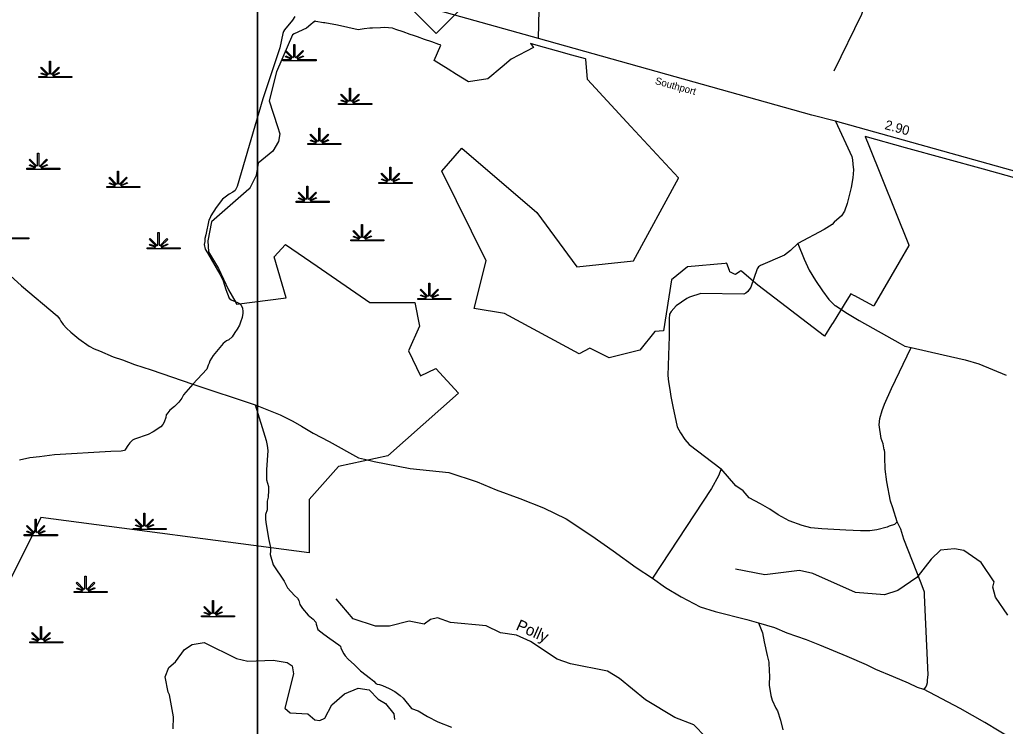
# Model space of a CAD drawing. Extents: x 2104537 to 2336408, y 34176 to 229611.
# Drawn here: x 2259819 to 2272785, y 72114 to 81405 of the extents above; entities that cross this region are included whole.
import ezdxf

# ---------------------------------------------------------------- set-up
doc = ezdxf.new("R2010")
doc.units = 0
for name, color, linetype in [('Exist Boundary Political City Limit New', 7, 'Continuous'), ('Exist Hydrographic Creek Single Shore', 7, 'Continuous'), ('Exist Hydrographic Misc Water Feature', 7, 'Continuous'), ('Exist Hydrographic Swamp CELL', 7, 'Continuous'), ('Exist Road Non-System Type 51', 7, 'Continuous'), ('Exist Road Primary NC Attributed', 7, 'Continuous'), ('Exist Road Primary NC Label', 7, 'Continuous'), ('Exist Road Primary NC Mileage Hundredths English Label', 7, 'Continuous'), ('Exist Road Primary NC Shield CELL', 7, 'Continuous'), ('Map Preparation Boundary City Limit Buffer Line', 7, 'Continuous'), ('Map Preparation Inset Cut Line', 7, 'Continuous'), ('Old_Level_32', 7, 'Continuous')]:
    doc.layers.add(name, color=color, linetype=linetype)

msp = doc.modelspace()

# ---------------------------------------------------------------- linework, layer by layer
at = {"layer": 'Exist Boundary Political City Limit New'}
for points in [[(2271471, 79722), (2270942, 79870), (2270988, 79753), (2271512, 78454), (2271516, 78442), (2271518, 78438), (2271390, 78218), (2271061, 77650), (2271054, 77638), (2270846, 77750), (2270806, 77772), (2270803, 77773), (2270752, 77801), (2270700, 77717), (2270618, 77583), (2270520, 77423), (2270500, 77391), (2270408, 77242), (2269529, 77913), (2269528, 77914), (2269320, 78092), (2269307, 78103), (2269293, 78094), (2269234, 78054), (2269224, 78059), (2269223, 78060), (2269160, 78091), (2269155, 78105), (2269120, 78200), (2269119, 78202), (2269098, 78201), (2268606, 78156), (2268396, 77986), (2268291, 77314), (2268177, 77307), (2267976, 77058), (2267576, 76958), (2267319, 77087), (2267181, 77013), (2266198, 77540), (2265796, 77607), (2265956, 78235), (2265371, 79412), (2265637, 79716), (2266621, 78868), (2267149, 78154), (2267895, 78234), (2268488, 79321), (2268484, 79326), (2267860, 80000), (2267287, 80619), (2267267, 80888), (2267262, 80889), (2267084, 80938), (2266882, 80994), (2266644, 81060), (2266537, 81090), (2266579, 81038), (2266486, 80991), (2266284, 80888), (2266168, 80787), (2265980, 80628), (2265723, 80587), (2265566, 80685), (2265455, 80755), (2265366, 80811), (2265274, 80868), (2265360, 81069), (2265349, 81073), (2265334, 81077), (2265240, 81112), (2265146, 81145), (2265051, 81178), (2265000, 81196), (2264956, 81211), (2264862, 81245), (2264767, 81278), (2264724, 81294), (2264670, 81299), (2264624, 81304), (2264566, 81300), (2264461, 81294), (2264424, 81292), (2264353, 81284), (2264274, 81272), (2264137, 81303), (2264002, 81334), (2264001, 81334), (2263833, 81363), (2263818, 81366), (2263716, 81383), (2263706, 81385), (2263686, 81371), (2263684, 81370), (2263682, 81368), (2263650, 81342), (2263592, 81295), (2263430, 81218), (2263409, 81208), (2263407, 81207)], [(2263407, 81207), (2263199, 80721), (2263102, 80337), (2263210, 80000), (2263240, 79903), (2263222, 79804), (2263149, 79677), (2262958, 79518), (2262932, 79355), (2262850, 79200), (2262838, 79180), (2262835, 79177), (2262344, 78748), (2262295, 78499), (2262302, 78351), (2262434, 78135), (2262564, 77854), (2262662, 77687), (2262671, 77663), (2263324, 77746), (2263169, 78288), (2263316, 78450), (2263732, 78162), (2264424, 77685), (2265018, 77685), (2265080, 77377), (2264936, 77050), (2265093, 76720), (2265294, 76819), (2265591, 76494), (2264662, 75671), (2264014, 75528), (2263628, 75094), (2263628, 74396), (2260099, 74858), (2260000, 74659), (2258310, 71266)], [(2273395, 79190), (2272500, 79438), (2271471, 79722)]]:
    msp.add_lwpolyline(points, dxfattribs=at)
at = {"layer": 'Exist Hydrographic Creek Single Shore'}
for points in [[(2265488, 73479), (2265316, 73540), (2265224, 73516), (2265141, 73458), (2264941, 73498), (2264683, 73428), (2264500, 73428), (2264208, 73525), (2263981, 73789)], [(2268841, 71977), (2268690, 72134), (2268439, 72230), (2268054, 72461), (2267710, 72740), (2267550, 72838), (2267066, 72936), (2266891, 72998), (2266539, 73228), (2266354, 73310), (2266146, 73344), (2265954, 73433), (2265488, 73479)]]:
    msp.add_lwpolyline(points, dxfattribs=at)
at = {"layer": 'Exist Hydrographic Misc Water Feature'}
for points in [[(2272817, 73573), (2272656, 73812), (2272622, 73944), (2272638, 74013), (2272469, 74269), (2272242, 74424), (2272117, 74449), (2271934, 74430), (2271810, 74311), (2271621, 74068), (2271373, 73899), (2271198, 73840), (2270815, 73871), (2270254, 74121), (2270079, 74164), (2269621, 74107), (2269237, 74180)], [(2261837, 72082), (2261844, 72239), (2261791, 72529), (2261774, 72562), (2261731, 72763), (2261780, 72886), (2261871, 72963), (2261987, 73122), (2262086, 73189), (2262244, 73215), (2262671, 73004), (2262821, 72971), (2263154, 72981), (2263338, 72952), (2263404, 72908), (2263422, 72802), (2263309, 72352), (2263376, 72291), (2263610, 72277), (2263702, 72197), (2263769, 72189), (2263835, 72220), (2263925, 72396), (2264091, 72540), (2264273, 72615), (2264415, 72593), (2264533, 72469), (2264633, 72412), (2264743, 72278), (2264752, 72203)]]:
    msp.add_lwpolyline(points, dxfattribs=at)
at = {"layer": 'Exist Hydrographic Swamp CELL'}
for points in [[(2263283, 80880), (2263388, 80880), (2263392, 80888), (2263316, 80917), (2263321, 80928), (2263397, 80896), (2263400, 80902), (2263311, 80991), (2263321, 81001), (2263412, 80910), (2263425, 80915), (2263425, 81081), (2263439, 81081), (2263439, 80915), (2263452, 80910), (2263542, 81001), (2263553, 80991), (2263464, 80902), (2263468, 80895), (2263550, 80932), (2263555, 80922), (2263473, 80886), (2263476, 80880), (2263718, 80880), (2263718, 80866), (2263283, 80866)], [(2260069, 80658), (2260175, 80658), (2260179, 80666), (2260102, 80695), (2260108, 80706), (2260183, 80674), (2260186, 80680), (2260098, 80769), (2260108, 80779), (2260198, 80688), (2260211, 80693), (2260211, 80859), (2260226, 80859), (2260226, 80693), (2260238, 80688), (2260329, 80779), (2260339, 80769), (2260250, 80680), (2260254, 80673), (2260336, 80710), (2260341, 80700), (2260259, 80664), (2260262, 80658), (2260504, 80658), (2260504, 80644), (2260069, 80644)], [(2264015, 80303), (2264121, 80303), (2264125, 80311), (2264048, 80340), (2264054, 80351), (2264129, 80319), (2264133, 80325), (2264044, 80414), (2264054, 80424), (2264145, 80333), (2264157, 80338), (2264157, 80504), (2264172, 80504), (2264172, 80338), (2264184, 80333), (2264275, 80424), (2264285, 80414), (2264196, 80325), (2264200, 80318), (2264282, 80355), (2264287, 80345), (2264205, 80309), (2264208, 80303), (2264450, 80303), (2264450, 80289), (2264015, 80289)], [(2263611, 79777), (2263717, 79777), (2263721, 79784), (2263644, 79814), (2263650, 79824), (2263725, 79793), (2263729, 79799), (2263640, 79888), (2263650, 79898), (2263741, 79807), (2263753, 79812), (2263753, 79978), (2263768, 79978), (2263768, 79812), (2263780, 79807), (2263871, 79898), (2263881, 79888), (2263792, 79799), (2263796, 79791), (2263878, 79829), (2263883, 79818), (2263801, 79783), (2263804, 79777), (2264046, 79777), (2264046, 79763), (2263611, 79763)], [(2259913, 79451), (2260019, 79452), (2260023, 79459), (2259946, 79488), (2259952, 79499), (2260027, 79467), (2260031, 79473), (2259942, 79562), (2259952, 79572), (2260043, 79481), (2260055, 79486), (2260055, 79652), (2260070, 79652), (2260070, 79486), (2260082, 79481), (2260173, 79572), (2260183, 79562), (2260094, 79473), (2260098, 79466), (2260180, 79503), (2260185, 79493), (2260103, 79457), (2260106, 79452), (2260348, 79451), (2260348, 79437), (2259913, 79437)], [(2260964, 79213), (2261069, 79213), (2261073, 79220), (2260997, 79250), (2261003, 79260), (2261078, 79229), (2261081, 79235), (2260993, 79324), (2261003, 79334), (2261093, 79243), (2261106, 79248), (2261106, 79414), (2261120, 79414), (2261120, 79248), (2261133, 79243), (2261224, 79334), (2261234, 79324), (2261145, 79235), (2261149, 79227), (2261231, 79265), (2261236, 79254), (2261154, 79219), (2261157, 79213), (2261399, 79213), (2261399, 79199), (2260964, 79199)], [(2264546, 79265), (2264651, 79265), (2264655, 79273), (2264579, 79302), (2264584, 79313), (2264660, 79281), (2264663, 79287), (2264574, 79376), (2264584, 79386), (2264675, 79295), (2264688, 79300), (2264688, 79466), (2264702, 79466), (2264702, 79300), (2264715, 79295), (2264805, 79386), (2264816, 79376), (2264727, 79287), (2264731, 79280), (2264813, 79317), (2264817, 79307), (2264735, 79271), (2264739, 79265), (2264981, 79265), (2264981, 79251), (2264546, 79251)], [(2263455, 79017), (2263560, 79017), (2263564, 79024), (2263487, 79054), (2263493, 79064), (2263569, 79033), (2263572, 79038), (2263483, 79127), (2263493, 79138), (2263584, 79047), (2263596, 79052), (2263596, 79218), (2263611, 79218), (2263611, 79052), (2263624, 79047), (2263714, 79138), (2263724, 79127), (2263636, 79038), (2263640, 79031), (2263721, 79068), (2263726, 79058), (2263644, 79023), (2263648, 79017), (2263890, 79017), (2263890, 79002), (2263455, 79002)], [(2264174, 78512), (2264280, 78512), (2264284, 78520), (2264207, 78549), (2264213, 78560), (2264289, 78528), (2264292, 78534), (2264203, 78623), (2264213, 78633), (2264304, 78542), (2264316, 78547), (2264316, 78713), (2264331, 78713), (2264331, 78547), (2264343, 78542), (2264434, 78633), (2264444, 78623), (2264355, 78534), (2264359, 78527), (2264441, 78564), (2264446, 78554), (2264364, 78518), (2264367, 78512), (2264609, 78512), (2264609, 78498), (2264174, 78498)], [(2261496, 78405), (2261602, 78405), (2261606, 78412), (2261529, 78442), (2261535, 78452), (2261610, 78421), (2261614, 78427), (2261525, 78516), (2261535, 78526), (2261626, 78435), (2261638, 78440), (2261638, 78606), (2261653, 78606), (2261653, 78440), (2261665, 78435), (2261756, 78526), (2261766, 78516), (2261677, 78427), (2261681, 78419), (2261763, 78457), (2261768, 78447), (2261686, 78411), (2261689, 78405), (2261931, 78405), (2261931, 78391), (2261496, 78391)], [(2265058, 77740), (2265164, 77741), (2265168, 77748), (2265091, 77777), (2265097, 77788), (2265172, 77756), (2265176, 77762), (2265087, 77851), (2265097, 77861), (2265188, 77770), (2265200, 77775), (2265200, 77941), (2265215, 77941), (2265215, 77775), (2265227, 77770), (2265318, 77861), (2265328, 77851), (2265239, 77762), (2265243, 77755), (2265325, 77792), (2265330, 77782), (2265248, 77746), (2265251, 77741), (2265493, 77740), (2265493, 77726), (2265058, 77726)], [(2259880, 74634), (2259985, 74634), (2259989, 74641), (2259913, 74671), (2259919, 74682), (2259994, 74650), (2259997, 74656), (2259909, 74745), (2259919, 74755), (2260009, 74664), (2260022, 74669), (2260022, 74835), (2260037, 74835), (2260036, 74669), (2260049, 74664), (2260140, 74755), (2260150, 74745), (2260061, 74656), (2260065, 74649), (2260147, 74686), (2260152, 74676), (2260070, 74640), (2260073, 74634), (2260315, 74634), (2260315, 74620), (2259880, 74620)], [(2261311, 74716), (2261416, 74716), (2261420, 74723), (2261343, 74753), (2261349, 74763), (2261425, 74732), (2261428, 74738), (2261339, 74827), (2261349, 74837), (2261440, 74746), (2261452, 74751), (2261452, 74917), (2261467, 74917), (2261467, 74751), (2261480, 74746), (2261570, 74837), (2261580, 74827), (2261492, 74738), (2261496, 74731), (2261577, 74768), (2261582, 74758), (2261500, 74722), (2261504, 74716), (2261746, 74716), (2261746, 74702), (2261311, 74702)], [(2260536, 73886), (2260641, 73886), (2260645, 73893), (2260569, 73923), (2260575, 73933), (2260650, 73902), (2260653, 73907), (2260564, 73997), (2260575, 74007), (2260665, 73916), (2260678, 73921), (2260678, 74087), (2260692, 74087), (2260692, 73921), (2260705, 73916), (2260796, 74007), (2260806, 73997), (2260717, 73907), (2260721, 73900), (2260803, 73937), (2260808, 73927), (2260726, 73892), (2260729, 73886), (2260971, 73886), (2260971, 73872), (2260536, 73872)], [(2262212, 73567), (2262317, 73567), (2262321, 73575), (2262245, 73604), (2262251, 73615), (2262326, 73583), (2262329, 73589), (2262240, 73678), (2262251, 73688), (2262341, 73597), (2262354, 73602), (2262354, 73768), (2262368, 73768), (2262368, 73602), (2262381, 73597), (2262472, 73688), (2262482, 73678), (2262393, 73589), (2262397, 73582), (2262479, 73619), (2262484, 73609), (2262402, 73573), (2262405, 73567), (2262647, 73567), (2262647, 73553), (2262212, 73553)], [(2259951, 73224), (2260056, 73224), (2260060, 73231), (2259983, 73261), (2259989, 73271), (2260065, 73240), (2260068, 73246), (2259979, 73335), (2259989, 73345), (2260080, 73254), (2260093, 73259), (2260093, 73425), (2260107, 73425), (2260107, 73259), (2260120, 73254), (2260210, 73345), (2260221, 73335), (2260132, 73246), (2260136, 73238), (2260217, 73276), (2260222, 73266), (2260140, 73230), (2260144, 73224), (2260386, 73224), (2260386, 73210), (2259951, 73210)]]:
    msp.add_lwpolyline(points, close=True, dxfattribs=at)
msp.add_lwpolyline([(2259699, 78538), (2259941, 78537), (2259941, 78523), (2259506, 78523)], dxfattribs=at)
at = {"layer": 'Exist Road Non-System Type 51'}
msp.add_line((2262097, 76613), (2262915, 76342), dxfattribs=at)
for points in [[(2266643, 81157), (2266683, 82851), (2266698, 82871), (2266731, 84478), (2266737, 85835), (2266726, 85898), (2266717, 85924), (2266680, 85977), (2266593, 86034), (2265370, 86816), (2265124, 86965)], [(2272202, 85986), (2271555, 83809), (2271538, 83772), (2271516, 83748), (2270413, 83059), (2270681, 82156), (2270708, 82082), (2270742, 81993), (2270767, 81938), (2270803, 81881), (2270839, 81831), (2270866, 81760), (2270908, 81546), (2270903, 81500), (2270892, 81474), (2270528, 80728)], [(2263437, 81449), (2263408, 81401), (2263305, 81272), (2263289, 81248), (2263279, 81224), (2263241, 81037), (2263016, 80366), (2262678, 79213), (2262654, 79161), (2262622, 79137), (2262577, 79109), (2262487, 79046), (2262404, 78935), (2262335, 78827), (2262325, 78801), (2262308, 78768), (2262269, 78578), (2262256, 78530), (2262254, 78490), (2262248, 78448), (2262259, 78388), (2262291, 78338), (2262451, 78058), (2262494, 77970), (2262531, 77858), (2262574, 77743), (2262602, 77721), (2262686, 77688), (2262710, 77672), (2262731, 77652), (2262749, 77614), (2262755, 77568), (2262756, 77544), (2262744, 77488), (2262724, 77426), (2262709, 77388), (2262681, 77334), (2262648, 77290), (2262614, 77237), (2262572, 77197), (2262539, 77181), (2262497, 77147), (2262366, 76989), (2262319, 76921), (2262311, 76889), (2262299, 76863), (2262291, 76835), (2262280, 76811), (2262097, 76613)], [(2270551, 80071), (2270768, 79607), (2270775, 79561), (2270779, 79505), (2270787, 79433), (2270779, 79327), (2270757, 79197), (2270707, 78986), (2270671, 78889), (2270629, 78826), (2270536, 78741), (2270509, 78714), (2270402, 78648), (2270058, 78461)], [(2270058, 78461), (2269959, 78371), (2269882, 78310), (2269565, 78172), (2269539, 78155), (2269522, 78131), (2269438, 77887), (2269398, 77829), (2269372, 77810), (2269344, 77797), (2268778, 77803), (2268633, 77756), (2268595, 77737), (2268457, 77643), (2268388, 77567), (2268367, 77531), (2268362, 77471), (2268364, 77401), (2268363, 77309), (2268365, 77234), (2268357, 77123), (2268347, 76728), (2268354, 76644), (2268374, 76544), (2268386, 76449), (2268410, 76317), (2268470, 76050), (2268513, 75971), (2268571, 75886), (2268626, 75817), (2269048, 75501)], [(2270058, 78461), (2270138, 78257), (2270204, 78112), (2270289, 77974), (2270380, 77841), (2270466, 77727), (2270547, 77643), (2270551, 77646), (2270689, 77553), (2270865, 77449), (2271403, 77145), (2271462, 77114), (2271548, 77096)], [(2259539, 78176), (2259841, 77905), (2260310, 77512), (2260349, 77469), (2260359, 77443), (2260391, 77399), (2260436, 77350), (2260490, 77298), (2260597, 77209), (2260734, 77112), (2260800, 77075), (2260868, 77049), (2261049, 76973), (2261171, 76932), (2261331, 76873), (2261550, 76801), (2262097, 76613)], [(2271364, 74802), (2271307, 74987), (2271273, 75076), (2271228, 75329), (2271207, 75495), (2271200, 75651), (2271201, 75705), (2271196, 75753), (2271192, 75751), (2271178, 75830), (2271151, 75900), (2271126, 76077), (2271134, 76160), (2271164, 76266), (2271198, 76349), (2271288, 76557), (2271548, 77096)], [(2271548, 77096), (2271970, 77000), (2272259, 76931), (2272438, 76881), (2272797, 76730)], [(2262097, 76613), (2261972, 76474), (2261951, 76430), (2261911, 76374), (2261854, 76319), (2261794, 76271), (2261767, 76235), (2261747, 76207), (2261743, 76175), (2261721, 76114), (2261704, 76080), (2261676, 76052), (2261576, 75987), (2261509, 75949), (2261329, 75887), (2261305, 75877), (2261288, 75863), (2261268, 75841), (2261240, 75804), (2261211, 75758), (2261196, 75742), (2261153, 75732), (2261019, 75727), (2260275, 75681), (2260078, 75659), (2259954, 75642), (2259818, 75613)], [(2262915, 76342), (2263248, 76211), (2263413, 76124), (2263525, 76061), (2263682, 75968), (2263889, 75858), (2264275, 75645), (2264356, 75624), (2264481, 75597), (2264954, 75505), (2265466, 75453), (2265837, 75328), (2266087, 75223), (2266398, 75108), (2266712, 74985), (2267009, 74840), (2267345, 74619), (2267627, 74422), (2267931, 74200), (2268142, 74060)], [(2262915, 76342), (2263061, 75870), (2263075, 75806), (2263082, 75740), (2263068, 75488), (2263067, 75356), (2263092, 75266), (2263094, 75220), (2263089, 75128), (2263075, 75076), (2263076, 74958), (2263051, 74898), (2263052, 74838), (2263056, 74798), (2263092, 74584), (2263118, 74464), (2263119, 74420), (2263113, 74374), (2263154, 74235), (2263298, 74020), (2263341, 73936), (2263435, 73835), (2263476, 73799), (2263492, 73768), (2263504, 73716), (2263541, 73662), (2263616, 73575), (2263678, 73523), (2263714, 73484), (2263720, 73456), (2263743, 73386), (2263822, 73324), (2263898, 73269), (2264019, 73186), (2264039, 73166), (2264045, 73140), (2264082, 73068), (2264102, 73039), (2264140, 72997), (2264225, 72922), (2264303, 72842), (2264436, 72740), (2264477, 72706), (2264505, 72678), (2264521, 72668), (2264551, 72664), (2264593, 72649), (2264679, 72611), (2264753, 72572), (2264826, 72517), (2264862, 72485), (2264973, 72348), (2265063, 72315), (2265186, 72242), (2265319, 72173), (2265500, 72104)], [(2269048, 75501), (2269014, 75409), (2268921, 75241), (2268142, 74060)], [(2271364, 74802), (2271329, 74769), (2271257, 74746), (2271231, 74731), (2271094, 74695), (2271004, 74683), (2270882, 74684), (2270786, 74689), (2270688, 74691), (2270370, 74711), (2270226, 74724), (2270111, 74752), (2269941, 74817), (2269798, 74894), (2269687, 74968), (2269565, 75041), (2269418, 75117), (2269338, 75211), (2269239, 75275), (2269048, 75501)], [(2271708, 72600), (2271724, 72608), (2271740, 72627), (2271753, 72657), (2271761, 72689), (2271762, 72725), (2271771, 72789), (2271721, 73839), (2271722, 73879), (2271680, 73996), (2271449, 74575), (2271410, 74707), (2271364, 74802)], [(2268142, 74060), (2268316, 73939), (2268521, 73817), (2268773, 73684), (2268968, 73624), (2269385, 73518), (2269539, 73472)], [(2269539, 73472), (2269747, 73412), (2269912, 73344), (2270164, 73253), (2270339, 73186), (2270702, 73037), (2270956, 72924), (2271079, 72864), (2271311, 72769), (2271507, 72686), (2271628, 72630), (2271708, 72600)], [(2269539, 73472), (2269590, 73344), (2269614, 73222), (2269652, 73043), (2269675, 72955), (2269678, 72835), (2269683, 72781), (2269677, 72655), (2269700, 72517), (2269719, 72456), (2269767, 72353), (2269788, 72315), (2269826, 72196), (2269857, 72068)], [(2275335, 71265), (2275155, 71350), (2274970, 71401), (2274638, 71522), (2274305, 71580), (2274114, 71600), (2273795, 71628), (2273627, 71657), (2273489, 71670), (2273270, 71724), (2273080, 71820), (2272517, 72164), (2272193, 72347), (2271708, 72600)]]:
    msp.add_lwpolyline(points, dxfattribs=at)
at = {"layer": 'Exist Road Primary NC Attributed'}
msp.add_lwpolyline([(2277868, 78027), (2277585, 78108), (2277093, 78245), (2270551, 80071), (2270239, 80151), (2266643, 81157), (2263657, 81993)], dxfattribs=at)
at = {"layer": 'Exist Road Primary NC Shield CELL'}
msp.add_lwpolyline([(2264966, 81558), (2265299, 81891), (2265632, 81558), (2265299, 81225)], close=True, dxfattribs=at)
at = {"layer": 'Map Preparation Boundary City Limit Buffer Line'}
for points in [[(2271471, 79722), (2270942, 79870), (2270988, 79753), (2271512, 78454), (2271516, 78442), (2271518, 78438), (2271390, 78218), (2271061, 77650), (2271054, 77638), (2270846, 77750), (2270806, 77772), (2270803, 77773), (2270752, 77801), (2270700, 77717), (2270618, 77583), (2270520, 77423), (2270500, 77391), (2270408, 77242), (2269529, 77913), (2269528, 77914), (2269320, 78092), (2269307, 78103), (2269293, 78094), (2269234, 78054), (2269224, 78059), (2269223, 78060), (2269160, 78091), (2269155, 78105), (2269120, 78200), (2269119, 78202), (2269098, 78201), (2268606, 78156), (2268396, 77986), (2268291, 77314), (2268177, 77307), (2267976, 77058), (2267576, 76958), (2267319, 77087), (2267181, 77013), (2266198, 77540), (2265796, 77607), (2265956, 78235), (2265371, 79412), (2265637, 79716), (2266621, 78868), (2267149, 78154), (2267895, 78234), (2268488, 79321), (2268484, 79326), (2267860, 80000), (2267287, 80619), (2267267, 80888), (2267262, 80889), (2267084, 80938), (2266882, 80994), (2266644, 81060), (2266537, 81090), (2266579, 81038), (2266486, 80991), (2266284, 80888), (2266168, 80787), (2265980, 80628), (2265723, 80587), (2265566, 80685), (2265455, 80755), (2265366, 80811), (2265274, 80868), (2265360, 81069), (2265349, 81073), (2265334, 81077), (2265240, 81112), (2265146, 81145), (2265051, 81178), (2265000, 81196), (2264956, 81211), (2264862, 81245), (2264767, 81278), (2264724, 81294), (2264670, 81299), (2264624, 81304), (2264566, 81300), (2264461, 81294), (2264424, 81292), (2264353, 81284), (2264274, 81272), (2264137, 81303), (2264002, 81334), (2264001, 81334), (2263833, 81363), (2263818, 81366), (2263716, 81383), (2263706, 81385), (2263686, 81371), (2263684, 81370), (2263682, 81368), (2263650, 81342), (2263592, 81295), (2263430, 81218), (2263409, 81208), (2263407, 81207)], [(2263407, 81207), (2263199, 80721), (2263102, 80337), (2263210, 80000), (2263240, 79903), (2263222, 79804), (2263149, 79677), (2262958, 79518), (2262932, 79355), (2262850, 79200), (2262838, 79180), (2262835, 79177), (2262344, 78748), (2262295, 78499), (2262302, 78351), (2262434, 78135), (2262564, 77854), (2262662, 77687), (2262671, 77663), (2263324, 77746), (2263169, 78288), (2263316, 78450), (2263732, 78162), (2264424, 77685), (2265018, 77685), (2265080, 77377), (2264936, 77050), (2265093, 76720), (2265294, 76819), (2265591, 76494), (2264662, 75671), (2264014, 75528), (2263628, 75094), (2263628, 74396), (2260099, 74858), (2260000, 74659), (2258310, 71266)], [(2273395, 79190), (2272500, 79438), (2271471, 79722)]]:
    msp.add_lwpolyline(points, dxfattribs=at)
at = {"layer": 'Map Preparation Inset Cut Line'}
for points in [[(2262949, 100213), (2187500, 100213), (2187500, 55965), (2244094, 55965), (2244094, 70118), (2262949, 70118)], [(2319544, 95147), (2262949, 95147), (2262949, 70118), (2244094, 70118), (2244094, 50898), (2300689, 50898), (2300689, 65052), (2319544, 65052)]]:
    msp.add_lwpolyline(points, close=True, dxfattribs=at)

# ---------------------------------------------------------------- texts
at = {"layer": 'Exist Road Primary NC Label'}
msp.add_text('Southport', height=95, rotation=344.3763, dxfattribs=at).set_placement((2268171, 80561))
at = {"layer": 'Exist Road Primary NC Mileage Hundredths English Label'}
msp.add_text('2.90', height=125, rotation=344.4076, dxfattribs=at).set_placement((2271191, 79969))
at = {"layer": 'Old_Level_32'}
msp.add_text('Polly', height=150, rotation=336.025, dxfattribs=at).set_placement((2266337, 73388))

doc.saveas('drawing.dxf')
